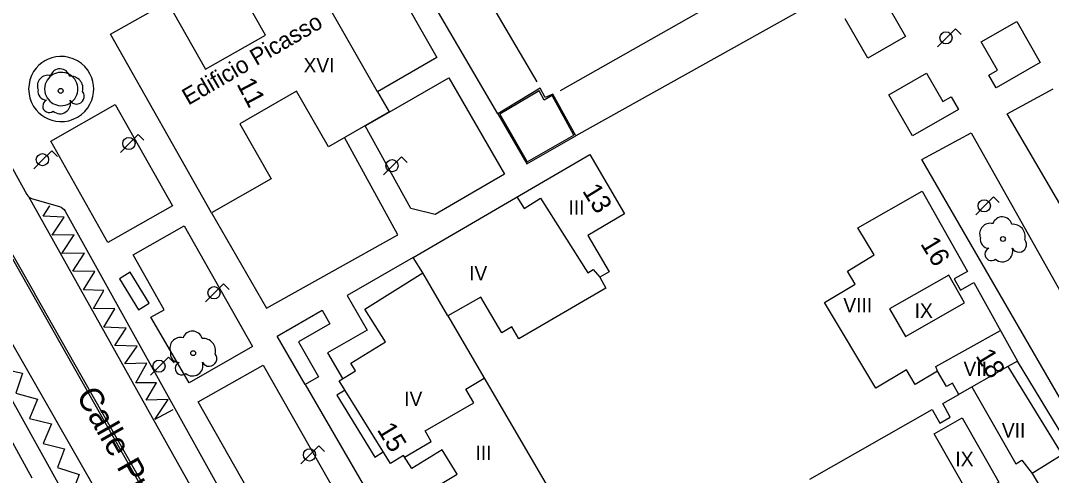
# Model space of a CAD drawing. Extents: x 282771 to 285132, y 4823109 to 4825496.
# Drawn here: x 283761.3 to 283868.8, y 4823556.3 to 4823603.7 of the extents above; entities that cross this region are included whole.
import ezdxf

# ---------------------------------------------------------------- set-up
doc = ezdxf.new("R2010")
doc.units = 0
for name, color, linetype in [('ACERA-BORDILLO', 7, 'Continuous'), ('ACERA-INTERIOR', 7, 'Continuous'), ('ARBOL', 7, 'Continuous'), ('CALLE-EJE', 7, 'Continuous'), ('CALLE-TEXTO', 7, 'Continuous'), ('CARGA_DESCARGA', 7, 'Continuous'), ('EDIFICIO', 7, 'Continuous'), ('FAROLA', 7, 'Continuous'), ('MARQUESINA-BUS', 7, 'Continuous'), ('MEDIANERA', 7, 'Continuous'), ('NUM-PORTAL', 7, 'Continuous'), ('SENAL-VIARIA', 7, 'Continuous'), ('TXT-ALTURA-EDIFICIO', 7, 'Continuous'), ('TXT-EDIFICIOS', 7, 'Continuous'), ('ZONA-VERDE', 7, 'Continuous')]:
    doc.layers.add(name, color=color, linetype=linetype)

msp = doc.modelspace()

# ---------------------------------------------------------------- linework, layer by layer
at = {"layer": 'ACERA-BORDILLO'}
for points in [[(283876.24, 4823623.56), (283819.22, 4823591.75), (283816.84, 4823596.09), (283816.04, 4823595.73), (283815.51, 4823596.7), (283811.08, 4823594.03), (283797.5, 4823617.29)], [(283760.46, 4823588.33), (283761.96, 4823585.63), (283762.07, 4823585.48), (283762.21, 4823585.34), (283762.38, 4823585.23), (283762.56, 4823585.16), (283765.36, 4823584.35), (283765.54, 4823584.28), (283765.7, 4823584.17), (283765.84, 4823584.04), (283765.95, 4823583.88), (283783.14, 4823552.96)], [(283752.07, 4823579.13), (283765.54, 4823554.93)]]:
    msp.add_lwpolyline(points, dxfattribs=at)
at = {"layer": 'ACERA-INTERIOR'}
for points in [[(283768.94, 4823596.62), (283768.91, 4823597), (283768.85, 4823597.39), (283768.72, 4823597.8), (283768.54, 4823598.2), (283768.3, 4823598.59), (283768, 4823598.96), (283767.64, 4823599.28), (283767.24, 4823599.56), (283766.8, 4823599.77), (283766.34, 4823599.92), (283765.87, 4823600), (283765.41, 4823600.01), (283764.97, 4823599.97), (283764.55, 4823599.87), (283764.18, 4823599.73), (283763.84, 4823599.56), (283763.52, 4823599.35), (283763.21, 4823599.09), (283762.92, 4823598.79), (283762.66, 4823598.43), (283762.44, 4823598.02), (283762.28, 4823597.58), (283762.18, 4823597.1), (283762.14, 4823596.62), (283762.18, 4823596.13), (283762.28, 4823595.66), (283762.44, 4823595.21), (283762.66, 4823594.81), (283762.92, 4823594.45), (283763.21, 4823594.14), (283763.52, 4823593.88), (283763.84, 4823593.67), (283764.18, 4823593.5), (283764.55, 4823593.36), (283764.97, 4823593.27), (283765.41, 4823593.22), (283765.87, 4823593.23), (283766.34, 4823593.31), (283766.8, 4823593.46), (283767.24, 4823593.67), (283767.64, 4823593.95), (283768, 4823594.27), (283768.3, 4823594.64), (283768.54, 4823595.03), (283768.72, 4823595.44), (283768.85, 4823595.84), (283768.91, 4823596.24), (283768.94, 4823596.62)], [(283767.27, 4823596.62), (283767.26, 4823596.81), (283767.23, 4823597.01), (283767.17, 4823597.22), (283767.07, 4823597.43), (283766.95, 4823597.63), (283766.8, 4823597.81), (283766.61, 4823597.98), (283766.41, 4823598.12), (283766.18, 4823598.23), (283765.95, 4823598.3), (283765.71, 4823598.34), (283765.47, 4823598.35), (283765.25, 4823598.33), (283765.04, 4823598.28), (283764.84, 4823598.21), (283764.67, 4823598.12), (283764.51, 4823598.01), (283764.35, 4823597.88), (283764.2, 4823597.73), (283764.07, 4823597.54), (283763.96, 4823597.33), (283763.87, 4823597.11), (283763.82, 4823596.87), (283763.8, 4823596.62), (283763.82, 4823596.37), (283763.87, 4823596.13), (283763.96, 4823595.9), (283764.07, 4823595.69), (283764.2, 4823595.51), (283764.35, 4823595.35), (283764.51, 4823595.22), (283764.67, 4823595.11), (283764.84, 4823595.03), (283765.04, 4823594.95), (283765.25, 4823594.91), (283765.47, 4823594.88), (283765.71, 4823594.89), (283765.95, 4823594.93), (283766.18, 4823595), (283766.41, 4823595.11), (283766.61, 4823595.25), (283766.8, 4823595.42), (283766.95, 4823595.61), (283767.07, 4823595.81), (283767.17, 4823596.01), (283767.23, 4823596.22), (283767.26, 4823596.42), (283767.27, 4823596.62)], [(283811.08, 4823594.03), (283814.11, 4823588.8), (283819.22, 4823591.75)], [(283781.21, 4823583.7), (283786.95, 4823573.75), (283800.66, 4823581.4), (283795.1, 4823591.56)], [(283802.27, 4823579.06), (283795.38, 4823575.07), (283797.44, 4823571.47), (283793.31, 4823569.1), (283794.89, 4823566.41)], [(283792.76, 4823573.56), (283793.57, 4823572.14), (283790.29, 4823570.24), (283792.39, 4823566.61), (283790.98, 4823565.8), (283788.06, 4823570.84), (283792.76, 4823573.56)], [(283868.39, 4823553.91), (283872.7, 4823556.05), (283865.3, 4823568.25)], [(283790.98, 4823565.8), (283808.37, 4823535.85)], [(283795.15, 4823565.22), (283794.28, 4823564.68), (283798.26, 4823558.23), (283799.14, 4823558.77)]]:
    msp.add_lwpolyline(points, dxfattribs=at)
at = {"layer": 'ARBOL'}
for centre in [(283765.48, 4823596.42), (283863.78, 4823580.98), (283779.3, 4823569.07)]:
    msp.add_circle(centre, 0.255, dxfattribs=at)
for centre, radius, start, end in [((283765.41, 4823597.68), 1.04, 15.6423, 161.3843), ((283764.15, 4823596.95), 1.1, 75.4318, 200.5561), ((283766.54, 4823596.68), 1.27, 345.0327, 95.7993), ((283764.04, 4823596.38), 0.935, 168.599, 268.1324), ((283767.15, 4823595.85), 0.797, 208.9625, 38.991), ((283764.28, 4823594.83), 0.672, 113.7367, 309.4725), ((283765.42, 4823595.13), 1.09, 228.9545, 17.928), ((283863.71, 4823582.24), 1.04, 15.6423, 161.3843), ((283862.45, 4823581.51), 1.1, 75.4318, 200.5561), ((283864.84, 4823581.24), 1.27, 345.0327, 95.7993), ((283862.34, 4823580.94), 0.935, 168.599, 268.1324), ((283865.45, 4823580.41), 0.797, 208.9625, 38.991), ((283862.58, 4823579.39), 0.672, 113.7367, 309.4725), ((283863.72, 4823579.69), 1.09, 228.9545, 17.928), ((283779.23, 4823570.33), 1.04, 15.6423, 161.3843), ((283777.97, 4823569.6), 1.1, 75.4318, 200.5561), ((283780.36, 4823569.33), 1.27, 345.0327, 95.7993), ((283777.86, 4823569.03), 0.935, 168.599, 268.1324), ((283778.1, 4823567.48), 0.672, 113.7367, 309.4725), ((283779.24, 4823567.78), 1.09, 228.9545, 17.928), ((283780.97, 4823568.5), 0.797, 208.9625, 38.991)]:
    msp.add_arc(centre, radius, start, end, dxfattribs=at)
at = {"layer": 'CALLE-EJE'}
msp.add_lwpolyline([(283805.22, 4823499.78), (283747.47, 4823601.81)], dxfattribs=at)
at = {"layer": 'CARGA_DESCARGA'}
for points in [[(283777.18, 4823563.16), (283775.32, 4823562.14), (283776.68, 4823564.25), (283774.4, 4823564.18), (283775.49, 4823565.96), (283773.31, 4823565.99), (283774.47, 4823568.03), (283772.19, 4823567.96), (283773.45, 4823569.81), (283771.15, 4823569.88), (283772.3, 4823571.68), (283769.99, 4823571.79), (283771.14, 4823573.69), (283768.91, 4823573.73), (283770, 4823575.6), (283767.88, 4823575.68), (283769.03, 4823577.58), (283766.74, 4823577.62), (283767.96, 4823579.51), (283765.62, 4823579.48), (283766.89, 4823581.42), (283764.6, 4823581.37), (283765.83, 4823583.26), (283763.67, 4823583.34), (283764.36, 4823584.45)], [(283759.38, 4823567.45), (283761.5, 4823566.97), (283760.81, 4823564.91), (283763.06, 4823564.27), (283762.24, 4823562.26), (283764.51, 4823561.71), (283763.66, 4823559.65), (283765.89, 4823559.1), (283765.16, 4823557.13), (283767.41, 4823556.42), (283766.65, 4823554.42), (283768.88, 4823553.88), (283768.15, 4823551.93), (283770.23, 4823551.22), (283769.6, 4823549.27), (283771.19, 4823550.14)]]:
    msp.add_lwpolyline(points, dxfattribs=at)
at = {"layer": 'EDIFICIO'}
for points in [[(283776.63, 4823605.69), (283780.58, 4823598.68), (283786.86, 4823602.22), (283782.96, 4823609.12), (283789.14, 4823612.52), (283795.47, 4823616.14), (283804.73, 4823599.9), (283798.52, 4823596.34), (283799.76, 4823594.22), (283793.42, 4823590.6), (283790.1, 4823596.4), (283784.16, 4823593), (283787.44, 4823587.26), (283781.21, 4823583.7), (283770.68, 4823602.33), (283776.63, 4823605.69)], [(283803.48, 4823554.42), (283806.83, 4823556.46), (283805.29, 4823558.98), (283802.1, 4823557.03), (283801.25, 4823558.41), (283799.89, 4823557.57), (283794.55, 4823566.2), (283796.24, 4823567.24), (283795.76, 4823568.01), (283799.36, 4823570.25), (283797.22, 4823573.67), (283803.26, 4823577.45), (283802.27, 4823579.06), (283820.67, 4823589.78), (283824.29, 4823583.6), (283820.46, 4823581.35), (283822.69, 4823577.55), (283821.72, 4823576.98), (283822.37, 4823575.86), (283813.27, 4823570.58), (283812.55, 4823571.81), (283811.49, 4823571.19), (283809.31, 4823574.9), (283805.88, 4823572.95), (283822.77, 4823544.04)], [(283843.63, 4823555.92), (283856.41, 4823563.19), (283857.19, 4823561.78), (283858.29, 4823562.4), (283857.51, 4823563.81), (283859.18, 4823564.77), (283858.53, 4823565.95), (283857.91, 4823565.59), (283856.97, 4823567.19), (283854.63, 4823565.81), (283853.72, 4823567.33), (283850.52, 4823565.41), (283845.15, 4823574.34), (283848.37, 4823576.28), (283847.55, 4823577.63), (283850.34, 4823579.33), (283848.63, 4823582.14), (283855.35, 4823585.96), (283860.08, 4823577.6), (283858.7, 4823576.81), (283859.35, 4823575.65), (283860.75, 4823576.43), (283865.3, 4823568.25), (283864.28, 4823567.68), (283869.96, 4823558.47), (283866.82, 4823556.53), (283868.39, 4823553.91)]]:
    msp.add_lwpolyline(points, dxfattribs=at)
at = {"layer": 'FAROLA'}
for p, q in [((283858.82, 4823602.88), (283857.88, 4823601.95)), ((283859.41, 4823602.29), (283858.82, 4823602.88)), ((283857.88, 4823601.95), (283856.95, 4823601.01)), ((283773.58, 4823591.86), (283772.64, 4823590.93)), ((283774.17, 4823591.27), (283773.58, 4823591.86)), ((283772.64, 4823590.93), (283771.71, 4823589.99)), ((283764.56, 4823590.18), (283763.62, 4823589.25)), ((283765.15, 4823589.59), (283764.56, 4823590.18)), ((283801.03, 4823589.55), (283800.09, 4823588.62)), ((283801.62, 4823588.96), (283801.03, 4823589.55)), ((283763.62, 4823589.25), (283762.69, 4823588.31)), ((283800.09, 4823588.62), (283799.16, 4823587.68)), ((283862.81, 4823585.36), (283861.87, 4823584.43)), ((283863.4, 4823584.77), (283862.81, 4823585.36)), ((283861.87, 4823584.43), (283860.94, 4823583.49)), ((283782.46, 4823576.3), (283781.52, 4823575.37)), ((283783.05, 4823575.71), (283782.46, 4823576.3)), ((283781.52, 4823575.37), (283780.59, 4823574.43)), ((283776.72, 4823568.64), (283775.78, 4823567.71)), ((283777.31, 4823568.05), (283776.72, 4823568.64)), ((283775.78, 4823567.71), (283774.85, 4823566.77)), ((283792.42, 4823559.39), (283791.48, 4823558.46)), ((283793.01, 4823558.8), (283792.42, 4823559.39)), ((283791.48, 4823558.46), (283790.55, 4823557.52))]:
    msp.add_line(p, q, dxfattribs=at)
for centre in [(283857.84, 4823601.95), (283772.6, 4823590.93), (283763.58, 4823589.25), (283800.05, 4823588.62), (283861.83, 4823584.43), (283781.48, 4823575.37), (283775.74, 4823567.71), (283791.44, 4823558.46)]:
    msp.add_circle(centre, 0.637, dxfattribs=at)
at = {"layer": 'MARQUESINA-BUS'}
msp.add_lwpolyline([(283771.61, 4823576.83), (283773.59, 4823573.6), (283774.71, 4823574.28), (283772.73, 4823577.51), (283771.61, 4823576.83)], dxfattribs=at)
at = {"layer": 'MEDIANERA'}
for points in [[(283798.52, 4823596.34), (283789.26, 4823612.58)], [(283813.08, 4823585.36), (283813.85, 4823584.15), (283815.53, 4823585.22), (283820.48, 4823577.44), (283821.03, 4823577.79), (283821.72, 4823576.98)], [(283805.88, 4823572.95), (283803.26, 4823577.45)], [(283851.96, 4823573.68), (283853.6, 4823570.81), (283859.78, 4823574.33), (283858.14, 4823577.2), (283851.96, 4823573.68)], [(283856.97, 4823567.18), (283856.78, 4823567.67), (283863.53, 4823571.42)], [(283864.28, 4823567.68), (283859.03, 4823564.68)], [(283801.34, 4823558.23), (283804.15, 4823559.84), (283803.51, 4823560.96), (283808.59, 4823563.89), (283807.76, 4823565.33), (283809.67, 4823566.45)], [(283860.55, 4823565.55), (283865.13, 4823557.54), (283865.76, 4823557.9), (283866.82, 4823556.53)], [(283859.52, 4823562.33), (283863.36, 4823555.62), (283860.43, 4823553.95), (283856.6, 4823560.66), (283859.52, 4823562.33)]]:
    msp.add_lwpolyline(points, dxfattribs=at)
at = {"layer": 'SENAL-VIARIA'}
for points in [[(283817.64, 4823596.46), (283872.77, 4823627.72)], [(283815.19, 4823597.37), (283801.91, 4823619.95)], [(283754.51, 4823589.73), (283762.74, 4823575.34)], [(283762.14, 4823585.41), (283796.9, 4823523.28)], [(283789.45, 4823519.24), (283754.33, 4823580.68)], [(283789.99, 4823527.36), (283762.74, 4823575.34)]]:
    msp.add_lwpolyline(points, dxfattribs=at)
at = {"layer": 'ZONA-VERDE'}
for p, q in [((283851.89, 4823605.11), (283853.61, 4823602.11)), ((283849.67, 4823599.85), (283847.32, 4823603.95)), ((283861.51, 4823601.54), (283865.23, 4823603.67)), ((283865.23, 4823603.67), (283867.68, 4823599.39)), ((283853.61, 4823602.11), (283849.67, 4823599.85)), ((283863.21, 4823598.58), (283861.51, 4823601.54)), ((283867.68, 4823599.39), (283863.06, 4823596.74)), ((283851.88, 4823596.01), (283855.81, 4823598.27)), ((283855.81, 4823598.27), (283857.51, 4823595.31)), ((283862.3, 4823598.06), (283863.21, 4823598.58)), ((283863.06, 4823596.74), (283862.3, 4823598.06)), ((283799.75, 4823594.2), (283805.96, 4823597.8)), ((283805.96, 4823597.8), (283811.8, 4823587.74)), ((283854.33, 4823591.73), (283851.88, 4823596.01)), ((283864.21, 4823594.04), (283869.02, 4823596.62)), ((283764.44, 4823591.18), (283771.16, 4823595.01)), ((283771.16, 4823595.01), (283777.16, 4823584.45)), ((283857.51, 4823595.31), (283858.37, 4823595.81)), ((283858.37, 4823595.81), (283859.13, 4823594.48)), ((283797.24, 4823592.77), (283799.75, 4823594.2)), ((283811.29, 4823593.98), (283814.16, 4823589.01)), ((283859.13, 4823594.48), (283854.33, 4823591.73)), ((283878.95, 4823568.78), (283864.21, 4823594.04)), ((283797.24, 4823592.76), (283797.24, 4823592.77)), ((283802, 4823584.17), (283797.24, 4823592.76)), ((283814.16, 4823589.01), (283819.02, 4823591.81)), ((283855.33, 4823589.28), (283860.46, 4823592.03)), ((283860.46, 4823592.03), (283876.83, 4823562.9)), ((283770.39, 4823580.6), (283764.44, 4823591.18)), ((283872.01, 4823560.39), (283855.33, 4823589.28)), ((283811.8, 4823587.74), (283804.54, 4823583.53)), ((283777.16, 4823584.45), (283770.39, 4823580.6)), ((283804.54, 4823583.53), (283802, 4823584.17)), ((283773.04, 4823579.33), (283778.35, 4823582.36)), ((283778.35, 4823582.36), (283785.51, 4823569.77)), ((283748.34, 4823581.67), (283762.49, 4823556.08)), ((283785.51, 4823569.77), (283778.89, 4823565.98)), ((283779.84, 4823563.98), (283786.61, 4823567.82)), ((283786.61, 4823567.82), (283795.36, 4823552.43)), ((283788.59, 4823548.58), (283779.84, 4823563.98))]:
    msp.add_line(p, q, dxfattribs=at)
for points in [[(283819.02, 4823591.81), (283816.75, 4823595.94), (283815.92, 4823595.47), (283815.4, 4823596.43), (283811.29, 4823593.98)], [(283778.89, 4823565.98), (283774.89, 4823572.83), (283776.27, 4823573.6), (283773.04, 4823579.33)]]:
    msp.add_lwpolyline(points, dxfattribs=at)

# ---------------------------------------------------------------- texts
at = {"layer": 'CALLE-TEXTO'}
msp.add_text('Calle Puerto de San Isidro', height=2.5, rotation=299.5103, dxfattribs=at).set_placement((283767.05, 4823564.68))
at = {"layer": 'NUM-PORTAL'}
for s, rotation, p in [('11', 297.8785, (283783.79, 4823597.15)), ('13', 301.8622, (283819.85, 4823585.99)), ('16', 301.34, (283855.12, 4823580.48)), ('18', 301.34, (283860.88, 4823568.8)), ('15', 301.34, (283798.43, 4823561.1))]:
    msp.add_text(s, height=2, rotation=rotation, dxfattribs=at).set_placement(p)
at = {"layer": 'TXT-ALTURA-EDIFICIO'}
for s, p in [('XVI', (283790.82, 4823598.34)), ('III', (283818.45, 4823583.51)), ('IV', (283808.09, 4823576.66)), ('VIII', (283847.13, 4823573.32)), ('IX', (283854.57, 4823572.75)), ('VII', (283859.67, 4823566.7)), ('IV', (283801.32, 4823563.57)), ('VII', (283863.67, 4823560.27)), ('III', (283808.75, 4823557.93)), ('IX', (283858.82, 4823557.28))]:
    msp.add_text(s, height=1.5, rotation=0, dxfattribs=at).set_placement(p)
at = {"layer": 'TXT-EDIFICIOS'}
msp.add_text('Edificio Picasso', height=1.75, rotation=30.1757, dxfattribs=at).set_placement((283778.8, 4823594.88))

doc.saveas('drawing.dxf')
